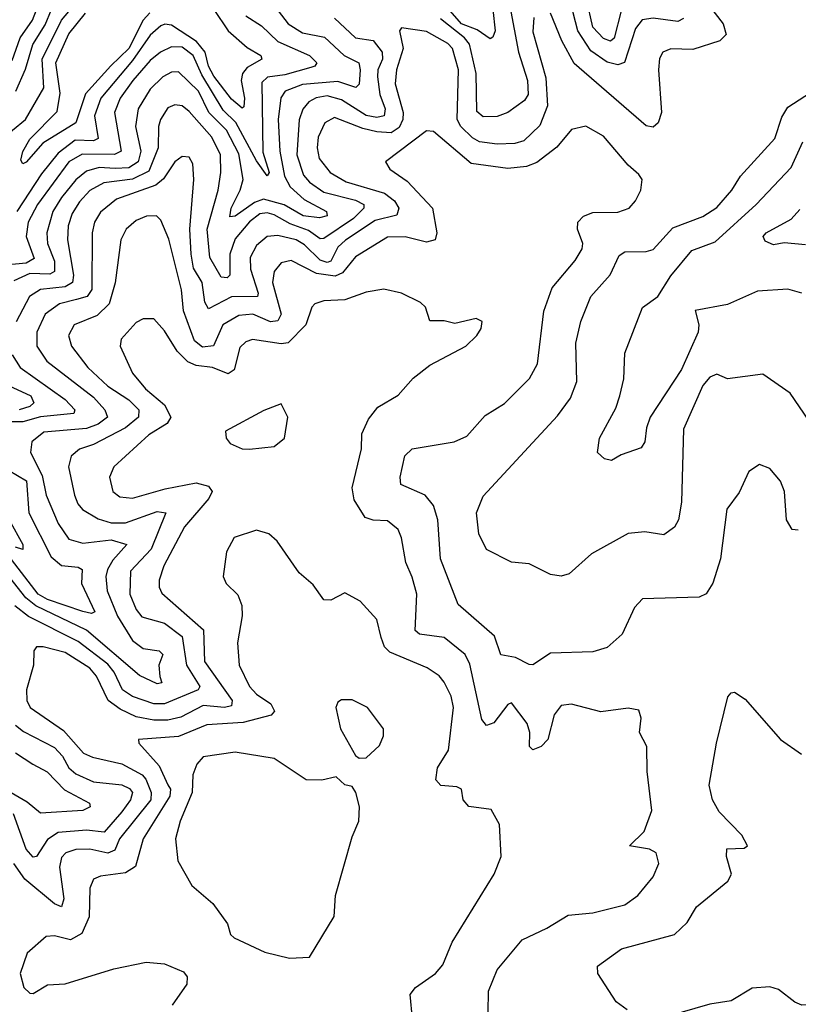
# Model space of a CAD drawing. Extents: x 1552033 to 1694788, y 811965 to 917215.
# Tile 378 of 632: x 1624077 to 1626275, y 910068 to 912846. Entities that reach past the tile are written whole.
import ezdxf

# ---------------------------------------------------------------- set-up
doc = ezdxf.new("R2010")
doc.units = 0

msp = doc.modelspace()

# ---------------------------------------------------------------- linework, layer by layer
at = {"layer": '0CON20XD'}
for points in [[(1624055, 912731.4), (1624078.2, 912795), (1624112.3, 912845), (1624135, 912904.4)], [(1624780.9, 912905), (1624835, 912834.4), (1624875, 912808.9), (1624937.4, 912797.4), (1624993, 912745), (1625033.7, 912725), (1625038.1, 912705), (1625035.2, 912664.8), (1625025.2, 912654.8), (1624975, 912671.9), (1624875, 912663.3), (1624826.5, 912645), (1624814.1, 912625.9), (1624806.2, 912565), (1624810.8, 912475), (1624824.4, 912404.4), (1624839.9, 912375), (1624879.4, 912339.4), (1624942.9, 912305), (1624945, 912292.8), (1624922.9, 912287.1), (1624877.3, 912292.7), (1624823.7, 912323.7), (1624765, 912339.6), (1624739.6, 912330.4), (1624685, 912292.3), (1624670.1, 912290.1), (1624673.5, 912315), (1624699.4, 912365), (1624708, 912395), (1624695, 912467.6), (1624660.9, 912535), (1624610.6, 912585), (1624581.9, 912645), (1624525, 912699), (1624505, 912698), (1624480.5, 912685), (1624445, 912650.5), (1624411.5, 912595), (1624403.1, 912545), (1624418.9, 912475), (1624411.1, 912445), (1624385, 912428.6), (1624346.4, 912426.4), (1624300.6, 912429.4), (1624265, 912419.1), (1624235, 912394.5), (1624194.2, 912345), (1624170.5, 912305), (1624153, 912245), (1624155.4, 912215), (1624175.1, 912165), (1624174.6, 912135.4), (1624161.9, 912128.2), (1624105, 912130.3), (1624060.3, 912109.7)], [(1626001.3, 912915), (1626062.9, 912835), (1626071.6, 912805), (1626053.6, 912786.4), (1625977.4, 912762.6), (1625915.4, 912764.6), (1625892.9, 912755), (1625883.5, 912736.5), (1625880, 912705), (1625889, 912585), (1625879.7, 912555), (1625865, 912542.9), (1625845, 912546.8), (1625642.5, 912722.5), (1625607.2, 912787.2), (1625575, 912864.5)], [(1625775, 912871.3), (1625755, 912794.7), (1625745, 912786.1), (1625725, 912793.4), (1625695.1, 912825), (1625676.8, 912905)], [(1624018.5, 912505), (1624092.7, 912565), (1624145, 912654.6), (1624139.6, 912735), (1624194.9, 912845), (1624240.5, 912899.5)], [(1624065.6, 912645), (1624093.4, 912706.6), (1624113.3, 912776.7), (1624148.5, 912831.5), (1624166.7, 912875)], [(1624625, 912875.5), (1624665, 912815.2), (1624718.4, 912768.4), (1624757.6, 912745), (1624760, 912735), (1624718.6, 912711.4), (1624705.6, 912695), (1624701.9, 912675), (1624711.4, 912625), (1624709.6, 912600.4), (1624705, 912597.1), (1624675, 912622), (1624625, 912686.9), (1624609.6, 912715), (1624600, 912755), (1624575.6, 912785), (1624505, 912831.1), (1624486, 912834), (1624475, 912829), (1624445, 912802.5), (1624395, 912731.5), (1624305.3, 912625), (1624288, 912575), (1624298.6, 912511.4), (1624285.4, 912504.6), (1624233.4, 912506.6), (1624185, 912469.6), (1624138.5, 912411.5), (1624068.3, 912305)], [(1625460.4, 912885), (1625485.3, 912755), (1625510, 912675), (1625511.9, 912635), (1625502, 912618), (1625455, 912584.1), (1625425, 912573.3), (1625385, 912572), (1625367.5, 912587.5), (1625365.1, 912694.9), (1625347, 912777), (1625332.7, 912795), (1625265, 912848.7)], [(1625412.1, 912875), (1625418.9, 912815), (1625412.5, 912797.5), (1625405, 912792.7), (1625367.9, 912817.9), (1625324.4, 912835), (1625285, 912878.8)], [(1625950.6, 912849.4), (1625935, 912841.1), (1625865, 912850.9), (1625834.4, 912845.6), (1625815, 912821.5), (1625783.9, 912726.1), (1625765, 912718.8), (1625735, 912727), (1625689, 912759), (1625652.2, 912815), (1625632.1, 912895)], [(1625527.8, 912852.2), (1625525, 912812.5), (1625562.5, 912682.5), (1625566.6, 912603.4), (1625545, 912548.1), (1625500.4, 912505), (1625475, 912496.8), (1625424.8, 912495.2), (1625375, 912501.7), (1625355, 912512.6), (1625322.2, 912545), (1625312, 912565), (1625315.9, 912705), (1625298.5, 912765), (1625285, 912778.8), (1625225, 912812.9), (1625155, 912823.3), (1625148.8, 912815), (1625159, 912765), (1625140.3, 912705), (1625136.8, 912665), (1625159.6, 912585), (1625158.2, 912565), (1625147.6, 912542.4), (1625125, 912527.3), (1625085, 912529.9), (1625045, 912539.1), (1624965, 912570.2), (1624937.7, 912555), (1624919.7, 912515), (1624916.6, 912485), (1624921.9, 912455), (1624952.9, 912415), (1624998.8, 912388.8), (1625106.9, 912356.9), (1625135.1, 912335.1), (1625147.1, 912315), (1625141.3, 912295), (1625080.7, 912279.3), (1624996.1, 912223.9), (1624975, 912204.8), (1624955, 912165.2), (1624945, 912161.6), (1624925, 912167.6), (1624880.7, 912210.7), (1624857.5, 912225), (1624805, 912237.4), (1624775, 912234.8), (1624745, 912208.8), (1624727.1, 912175), (1624727.8, 912142.2), (1624749.7, 912075), (1624748, 912065), (1624675, 912064.4), (1624610.1, 912030.1), (1624599.4, 912049.4), (1624591.8, 912105), (1624567.3, 912145), (1624561.2, 912185), (1624556.8, 912255), (1624568.7, 912395), (1624565, 912440), (1624555, 912458.9), (1624535, 912460.8), (1624515, 912445.3), (1624482.3, 912397.7), (1624460.9, 912379.1), (1624350.1, 912339.9), (1624305, 912303.4), (1624287.7, 912275), (1624281.3, 912245), (1624280.2, 912085), (1624267.4, 912065), (1624237.1, 912057.1), (1624188.7, 912045), (1624148.9, 912015), (1624124.8, 911965), (1624124.8, 911925), (1624153.2, 911883.2), (1624285, 911781.3), (1624317.4, 911745), (1624324.8, 911725), (1624298.6, 911705), (1624265, 911692.7), (1624145, 911682), (1624111.3, 911655), (1624106.9, 911625), (1624139.7, 911559.7), (1624151.8, 911505), (1624184.9, 911424.9), (1624215, 911380.8), (1624255, 911369.4), (1624335, 911378.9), (1624379.4, 911365), (1624339.1, 911320.9), (1624324.6, 911295), (1624320, 911275), (1624323.9, 911235), (1624353.1, 911163.1), (1624394.7, 911094.7), (1624425, 911071.6), (1624470, 911065), (1624480.4, 911055), (1624469.4, 911025), (1624472.6, 910992.6), (1624478.2, 910975), (1624465, 910971.8), (1624415, 910996.1), (1624265, 911123.6), (1624121.9, 911191.9), (1624093.5, 911215), (1624006.8, 911325)], [(1624715, 912857.4), (1624759.4, 912829.4), (1624805, 912785.2), (1624894.5, 912745), (1624915.3, 912724.7), (1624910, 912715), (1624898.7, 912711.3), (1624825, 912690.5), (1624776.2, 912683.8), (1624760.4, 912669.6), (1624762.7, 912472.7), (1624780.8, 912415), (1624775, 912405.6), (1624745, 912447.7), (1624686.4, 912556.4), (1624651, 912591), (1624590.8, 912690.8), (1624566.7, 912745), (1624535, 912769.2), (1624505, 912770), (1624473.8, 912755), (1624445, 912731.2), (1624396.1, 912675), (1624360.5, 912625), (1624343.9, 912585), (1624363.3, 912475), (1624344, 912466), (1624252.7, 912467.3), (1624215.5, 912445), (1624127, 912325), (1624100.7, 912275), (1624094.6, 912235), (1624117.6, 912172.4), (1624095, 912159.2), (1624035, 912153.8)], [(1624444.2, 912865.8), (1624424.9, 912845.1), (1624385, 912765.3), (1624333.9, 912716.1), (1624262.7, 912637.3), (1624235.1, 912554.9), (1624142.2, 912497.8), (1624095, 912443.9), (1624085, 912440), (1624080, 912450), (1624085, 912474.3), (1624105, 912509.4), (1624182.2, 912587.8), (1624190.7, 912639.3), (1624178.8, 912725), (1624215, 912806.7), (1624262.6, 912865)], [(1624965, 912850.9), (1625025, 912795.2), (1625075, 912787.3), (1625100.2, 912755), (1625101.4, 912735), (1625088.1, 912705), (1625086.4, 912685), (1625093.3, 912635), (1625108.8, 912595), (1625105.3, 912574.7), (1625085, 912570.7), (1625055, 912575.8), (1624985, 912620.7), (1624945, 912631.1), (1624914.1, 912625.9), (1624893.3, 912615), (1624876.2, 912593.8), (1624865.9, 912564.1), (1624859.1, 912465), (1624877.9, 912407.9), (1624895, 912388), (1624935, 912359.3), (1625025, 912337), (1625048, 912325), (1625048.3, 912315), (1625019.2, 912285)], [(1626305, 911715.5), (1626252.3, 911792.3), (1626175, 911846.4), (1626075, 911832.5), (1626045, 911846.2), (1626025, 911838), (1626005, 911814), (1625950.4, 911690.4), (1625945.3, 911485), (1625936.7, 911435), (1625925, 911414.4), (1625895, 911392.7), (1625841.2, 911401.2), (1625795, 911396.1), (1625690.6, 911339.4), (1625627.8, 911282.2), (1625605, 911275.7), (1625575, 911280.6), (1625515, 911310.6), (1625465, 911315.6), (1625395, 911351.5), (1625373.2, 911395), (1625366.2, 911455), (1625385, 911502), (1625595, 911728.2), (1625631.7, 911778.3), (1625649.3, 911825), (1625646.4, 911933.6), (1625660.9, 911995), (1625689.6, 912065), (1625743.7, 912126.3), (1625769.3, 912180.7), (1625785, 912191.5), (1625845, 912192.2), (1625865, 912198), (1625921.1, 912258.9), (1626005, 912290.8), (1626045, 912316.7), (1626087.1, 912365), (1626111.5, 912405), (1626209, 912511), (1626228.3, 912571.7), (1626245, 912599.3), (1626392.5, 912695)], [(1625019.2, 912285), (1624935, 912229.3), (1624925, 912228.2), (1624891.6, 912251.6), (1624840.1, 912270.1), (1624795, 912295.3), (1624775, 912301.1), (1624755, 912298.2), (1624725, 912275.8), (1624685, 912227.8), (1624669.6, 912185), (1624670.3, 912125), (1624662.3, 912117.8), (1624645, 912119.5), (1624613.8, 912175), (1624606, 912255), (1624636.8, 912365), (1624644.2, 912415), (1624643.2, 912465), (1624618.8, 912515), (1624555, 912587.5), (1624535, 912603.1), (1624515, 912606.3), (1624495, 912597.7), (1624474.3, 912565), (1624468.1, 912545), (1624467.6, 912485), (1624441.5, 912418.5), (1624395, 912396), (1624313.8, 912386.2), (1624275, 912364.1), (1624245, 912332.3), (1624225, 912299.7), (1624213.2, 912265), (1624211.6, 912225), (1624228.5, 912125), (1624226, 912105), (1624205, 912092.9), (1624134.9, 912085.1), (1624104.4, 912065.6), (1624066.6, 911993.4)], [(1626275, 911405.7), (1626258.1, 911408.1), (1626242.1, 911435), (1626235.9, 911515), (1626225, 911544), (1626195, 911580), (1626165, 911591.2), (1626135, 911571.2), (1626107.8, 911512.2), (1626073.5, 911465), (1626055.6, 911325), (1626033.6, 911256.4), (1626015, 911226.2), (1625995, 911217.1), (1625835, 911211.9), (1625812.6, 911187.4), (1625777.7, 911112.3), (1625735, 911074.7), (1625695, 911062.7), (1625575, 911058.5), (1625525, 911025.6), (1625515, 911026.7), (1625476.9, 911046.9), (1625435, 911053.6), (1625416.8, 911106.8), (1625315, 911195.7), (1625264.7, 911325), (1625257, 911435), (1625245.2, 911475.2), (1625221.8, 911505), (1625152.7, 911535), (1625150.4, 911555), (1625164.2, 911615.8), (1625184.7, 911635.3), (1625303.3, 911655), (1625338.6, 911671.4), (1625390.5, 911729.5), (1625445, 911763.6), (1625516, 911834), (1625538.4, 911875), (1625556.6, 912023.4), (1625580.2, 912089.8), (1625645, 912167.3), (1625665, 912200), (1625666.9, 912215), (1625651.2, 912255), (1625652.2, 912275), (1625668.5, 912291.5), (1625695, 912302.6), (1625765, 912302.9), (1625797.5, 912315), (1625815.6, 912335), (1625830, 912365), (1625833.8, 912395), (1625825, 912410), (1625795, 912435.7), (1625725, 912518.2), (1625675, 912545.7), (1625635, 912536.2), (1625593.6, 912486.4), (1625536.7, 912443.3), (1625507.9, 912432.1), (1625455, 912426.6), (1625351, 912441), (1625245, 912531.1), (1625225, 912533.1), (1625109.2, 912445), (1625121.9, 912425), (1625170.3, 912390.3), (1625242.3, 912315), (1625254.3, 912245), (1625250, 912225), (1625225, 912218.5), (1625165, 912233.4), (1625115, 912232.5), (1625025, 912176.8), (1624988.2, 912131.8), (1624967.4, 912122.6), (1624915, 912129.8), (1624843, 912167), (1624815, 912160.3), (1624795, 912135.4), (1624790.8, 912105), (1624814.5, 912015.5), (1624805, 911997), (1624785, 911994), (1624735, 912015.4), (1624695, 912011.8), (1624650.6, 911985), (1624623.8, 911926.2), (1624592.6, 911922.6), (1624570.5, 911940.5), (1624539.2, 912025), (1624533.9, 912083.9), (1624497.5, 912227.5), (1624475, 912280.6), (1624462.7, 912292.7), (1624435, 912292.3), (1624405, 912280), (1624376.8, 912255), (1624361.7, 912225), (1624346.2, 912103.8), (1624329, 912045), (1624295, 912012), (1624230.5, 911985), (1624214.2, 911955), (1624222.9, 911925), (1624268.9, 911865), (1624325, 911811.9), (1624385, 911773.8), (1624413.3, 911745), (1624412.5, 911725), (1624375.3, 911694.7), (1624285, 911647.3), (1624245.5, 911634.5), (1624221.5, 911615), (1624214.2, 911585), (1624231.3, 911505), (1624240.3, 911480.3), (1624253.9, 911463.9), (1624297.9, 911437.9), (1624335, 911426.6), (1624375, 911426.5), (1624465, 911458.7), (1624489.6, 911455), (1624448.1, 911351.9), (1624389.5, 911290.5), (1624387.3, 911225), (1624405, 911182.2), (1624421.6, 911161.6), (1624485, 911143.5), (1624535.4, 911105.4), (1624547.1, 911025), (1624584.8, 910965), (1624580.4, 910955), (1624485, 910916.1), (1624455, 910915.6), (1624395, 910936.1), (1624367, 910955), (1624343.6, 911005), (1624325, 911027.8), (1624241.6, 911091.6), (1624101.9, 911161.9), (1624062.4, 911192.4)], [(1626284.8, 912074.8), (1626245, 912085.7), (1626159.8, 912080.2), (1626075, 912042.7), (1625983.8, 912026.2), (1625994.3, 911985), (1625992.6, 911965), (1625945, 911859.6), (1625856.6, 911725), (1625846.2, 911695), (1625841.8, 911655), (1625831.4, 911638.6), (1625775, 911618.8), (1625747.7, 911602.3), (1625727.3, 911607.3), (1625708, 911625), (1625713.3, 911665), (1625759.5, 911750.5), (1625771.2, 911785), (1625782.8, 911832.8), (1625785.6, 911905), (1625835, 912034.2), (1625878.5, 912065), (1625915, 912123.6), (1625973.9, 912195), (1626040.1, 912219.9), (1626155.8, 912325), (1626255, 912428.9), (1626288, 912502)], [(1626295, 912211.4), (1626235, 912216.8), (1626205, 912210.7), (1626181.5, 912221.5), (1626176.1, 912235), (1626183.8, 912245), (1626255, 912283.8), (1626278.9, 912311.1)], [(1625399.4, 910045), (1625400, 910105), (1625424.5, 910165), (1625495, 910249.4), (1625565, 910282.5), (1625625, 910319.6), (1625695, 910325.4), (1625785, 910348.4), (1625822.2, 910375), (1625865, 910427.1), (1625880.9, 910465), (1625873.3, 910495), (1625855, 910505.9), (1625798, 910515), (1625840, 910555), (1625861.1, 910615), (1625848.2, 910725), (1625846.9, 910795), (1625826.2, 910835), (1625831.2, 910875), (1625825, 910897.5), (1625795, 910903.3), (1625717.3, 910892.7), (1625635, 910914.6), (1625605, 910911.2), (1625585.3, 910885), (1625568.2, 910815), (1625548.9, 910795), (1625525, 910785.6), (1625515.6, 910795), (1625516.7, 910835), (1625509.8, 910859.8), (1625465, 910918.1), (1625455, 910913.5), (1625415, 910862.5), (1625394.7, 910854.7), (1625381.2, 910871.2), (1625347.2, 911027.2), (1625334.1, 911055), (1625275, 911103.1), (1625205, 911112.2), (1625192.9, 911122.9), (1625198.1, 911225), (1625185, 911273.3), (1625166.4, 911315), (1625154.6, 911384.6), (1625145, 911407.5), (1625115, 911431.8), (1625074.3, 911434.3), (1625051.9, 911441.9), (1625021.2, 911491.2), (1625015.2, 911525), (1625041.6, 911635), (1625042.5, 911677.5), (1625061.3, 911718.7), (1625087.5, 911752.5), (1625145, 911786.4), (1625187.1, 911835), (1625235, 911871.4), (1625336.7, 911925), (1625367.5, 911955), (1625380, 911975), (1625382.5, 911995), (1625365, 912003.3), (1625305, 911988.8), (1625275, 911996.7), (1625235, 911996.2), (1625222.5, 912035), (1625208.7, 912048.7), (1625154.6, 912074.6), (1625105, 912086.2), (1625055, 912077.6), (1624995, 912055.9), (1624935, 912053.1), (1624910, 912045), (1624901.4, 912035), (1624884.8, 911985.2), (1624835, 911934.8), (1624815, 911932), (1624734.1, 911944.1), (1624715, 911937.5), (1624698.4, 911921.6), (1624681.8, 911858.2), (1624665, 911847), (1624621.1, 911865), (1624575, 911870.5), (1624551.2, 911881.2), (1624521, 911911), (1624485, 911968.2), (1624455, 912001.8), (1624425, 912001.8), (1624405, 911992.3), (1624363.5, 911945), (1624360.4, 911925), (1624395, 911848.5), (1624432.1, 911805), (1624485, 911759.6), (1624503.3, 911725), (1624493.2, 911706.8), (1624441.1, 911675), (1624342.5, 911585), (1624330.6, 911555), (1624339.7, 911515), (1624359.7, 911499.7), (1624395, 911495.7), (1624487.7, 911522.3), (1624575, 911539.3), (1624609.7, 911529.7), (1624619.7, 911515), (1624610.9, 911495), (1624541.6, 911415), (1624483.7, 911305), (1624470.3, 911265), (1624470, 911245), (1624478.1, 911228.1), (1624595.6, 911125), (1624598.3, 911035), (1624676.7, 910925), (1624675, 910910.5), (1624654.9, 910905.1), (1624595, 910911.3), (1624531.5, 910878.5), (1624495, 910869.5), (1624455, 910869.8), (1624405, 910879.3), (1624360.5, 910900.5), (1624326.7, 910925), (1624293.7, 910993.7), (1624275, 911016.4), (1624205, 911060.8), (1624143.3, 911076.7), (1624123.8, 911076.2), (1624116.2, 911065), (1624115.6, 911025), (1624096, 910955), (1624097.1, 910925), (1624106.1, 910905), (1624200.5, 910840.5), (1624256.6, 910776.6), (1624281.9, 910765), (1624365, 910746.5), (1624422.1, 910715), (1624433.1, 910703.1), (1624448, 910665), (1624447.2, 910645), (1624358.4, 910535), (1624345, 910502.9), (1624325, 910494.6), (1624275, 910505.7), (1624235.4, 910504.6), (1624206.8, 910495), (1624195, 910482.3), (1624188.8, 910455), (1624201.5, 910365), (1624195, 910343.2), (1624175, 910351), (1624090.7, 910420.7), (1624060.5, 910465)], [(1624055, 911900.4), (1624078.3, 911865), (1624205, 911774.8), (1624231.9, 911745), (1624229.5, 911735), (1624135, 911725.8), (1624085, 911711.5), (1624008.6, 911711.4)], [(1624045, 911814.5), (1624108.4, 911785), (1624116.7, 911765), (1624105.4, 911754.6), (1624075, 911745.1)], [(1624725, 911634.4), (1624795, 911642), (1624823.8, 911665), (1624833.3, 911725), (1624815, 911762.5), (1624766.1, 911743.9), (1624657.5, 911685), (1624660, 911665), (1624670.7, 911650.7), (1624705, 911635.8), (1624725, 911634.4)], [(1624044.7, 911575), (1624096, 911545), (1624102.5, 911455), (1624165, 911330.8), (1624195, 911306), (1624241.7, 911301.7), (1624252.7, 911295), (1624251.1, 911255), (1624288.8, 911175), (1624279.5, 911170.5), (1624255, 911176.5), (1624155, 911210.3), (1624128.8, 911225), (1624043.6, 911335)], [(1624047.1, 911435), (1624085.8, 911365.8), (1624085, 911351.5), (1624065, 911358.1)], [(1625186.1, 910026.1), (1625179.2, 910095), (1625194.3, 910115), (1625250.6, 910155), (1625270.9, 910179.1), (1625297.3, 910242.7), (1625415.8, 910435), (1625436, 910485), (1625431.2, 910575), (1625407.7, 910617.7), (1625345, 910625.6), (1625328.5, 910645), (1625324, 910675), (1625311.3, 910681.3), (1625265.4, 910685.4), (1625251.2, 910701.2), (1625256, 910735), (1625287.1, 910785), (1625301.3, 910905), (1625295, 910936.9), (1625275, 910976.5), (1625260.5, 910995), (1625227.3, 911017.3), (1625121.2, 911061.2), (1625106.9, 911076.9), (1625097, 911103), (1625085, 911154), (1625038, 911205), (1624995, 911229.2), (1624955, 911208.6), (1624935, 911209.2), (1624905, 911252), (1624865.7, 911285.7), (1624803.8, 911375), (1624780, 911395), (1624745, 911406), (1624682.5, 911385), (1624660.8, 911345), (1624651.2, 911275), (1624660, 911255), (1624692.9, 911222.9), (1624703.4, 911193.4), (1624704.5, 911164.5), (1624691.7, 911088.3), (1624696.4, 911025), (1624725.3, 910965), (1624745, 910943.1), (1624785.5, 910915.5), (1624796, 910895), (1624786.2, 910883.8), (1624707.3, 910862.7), (1624605, 910856.5), (1624525, 910823.9), (1624412.5, 910815), (1624412.9, 910805), (1624470.8, 910740.8), (1624495, 910686.7), (1624502.2, 910675), (1624500.6, 910655), (1624425.2, 910535), (1624403.5, 910456.5), (1624375, 910438.9), (1624305, 910429.7), (1624285, 910420.5), (1624274.7, 910395.3), (1624273, 910315), (1624252, 910268), (1624220, 910250), (1624175, 910261.3), (1624151.2, 910258.8), (1624097.5, 910212.5), (1624078.1, 910155), (1624088, 910115), (1624105, 910098.8), (1624115, 910098), (1624155, 910122.5), (1624205, 910125.7), (1624342, 910168), (1624433.4, 910186.6), (1624485, 910181.5), (1624539.1, 910159.1), (1624549.6, 910145), (1624548.7, 910125), (1624507.3, 910065)], [(1625035, 910762.5), (1625055, 910763.3), (1625092.3, 910797.7), (1625103.8, 910825), (1625103.8, 910845), (1625058.8, 910905), (1625015, 910926.7), (1624985, 910927.1), (1624975, 910920), (1624969.5, 910905), (1624982.5, 910845), (1625025, 910770), (1625035, 910762.5)], [(1625791.7, 910051.7), (1625760.8, 910075), (1625708.6, 910155), (1625708, 910175), (1625775.4, 910224.6), (1625925.2, 910264.8), (1625961.1, 910298.9), (1625987.5, 910342.5), (1626076, 910415), (1626086, 910435), (1626072.2, 910485), (1626073.2, 910506.8), (1626122, 910508), (1626131.2, 910515), (1626115.5, 910545.5), (1626051.3, 910611.3), (1626032.7, 910645), (1626023.4, 910686.6), (1626044.4, 910805), (1626076.2, 910935), (1626085, 910946.7), (1626095, 910948.8), (1626125, 910928.8), (1626224.7, 910814.7), (1626284.1, 910774.1)], [(1624065, 910855.2), (1624087.6, 910837.6), (1624175, 910792.6), (1624197.9, 910767.9), (1624215.8, 910735), (1624235, 910717.7), (1624285, 910695.6), (1624365, 910687.5), (1624386.7, 910676.7), (1624394.8, 910665), (1624389, 910645), (1624365, 910610.8), (1624315, 910553.8), (1624265, 910559.6), (1624185, 910552.9), (1624155, 910533.2), (1624124.5, 910484.5), (1624115, 910482.7), (1624095, 910505.3), (1624059.5, 910605)], [(1624065, 910777.3), (1624113.6, 910745), (1624154.1, 910724.1), (1624202.9, 910672.9), (1624273.9, 910635), (1624275.8, 910625), (1624254.4, 910614.4), (1624135, 910607.4), (1624097.8, 910637.8), (1623990.3, 910700.3)], [(1624838.1, 910198.1), (1624895, 910201.2), (1624964.2, 910315.8), (1624968, 910375), (1625015, 910540), (1625034.2, 910585), (1625035.6, 910625), (1625025.8, 910665.8), (1625015, 910682.5), (1624995, 910687.5), (1624970, 910710), (1624929.5, 910700.5), (1624885, 910700.8), (1624795, 910761.2), (1624685, 910779.5), (1624595, 910766), (1624576.8, 910745), (1624565.9, 910715), (1624563.3, 910665), (1624529.3, 910585), (1624516.1, 910535), (1624522.7, 910472.7), (1624563, 910403), (1624622.2, 910352.2), (1624662.9, 910295), (1624672.2, 910265), (1624681.9, 910255), (1624769.2, 910215), (1624838.1, 910198.1)], [(1626465, 910047.5), (1626385, 910070), (1626285, 910065.4), (1626265, 910073.8), (1626219.4, 910109.4), (1626195, 910117.2), (1626145, 910112.8), (1626085, 910077.7), (1626025, 910067.8), (1625905, 910033.3)]]:
    msp.add_lwpolyline(points, dxfattribs=at)

doc.saveas('drawing.dxf')
